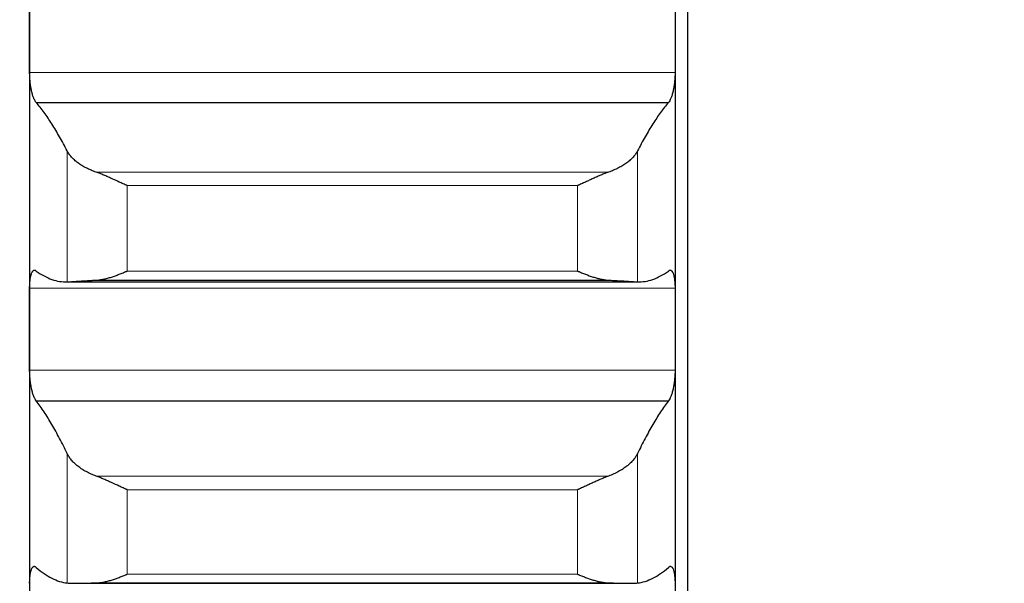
# Model space of a CAD drawing. Header units: inches. Extents: x 0 to 20790, y -12 to 14700.
# Tile 356 of 436: x 14114 to 14194, y 9782 to 9828. Entities that reach past the tile are written whole.
import ezdxf

# ---------------------------------------------------------------- set-up
doc = ezdxf.new("R2010")
doc.units = ezdxf.units.IN
doc.layers.add('1', color=7, linetype='Continuous', true_color=0xffffff)
doc.layers.add('254', color=7, linetype='Continuous', true_color=0xffffff)
doc.styles.add('latin_extended', font='simplex.shx')
doc.dimstyles.get("Standard").update_dxf_attribs({"dimtxt": 0.18, "dimasz": 0.18, "dimexe": 0.18, "dimexo": 0.0625, "dimgap": 0.09, "dimtad": 0, "dimtih": 1, "dimtoh": 1, "dimdec": 4, "dimzin": 0, "dimdsep": 46, "dimtxsty": 'Standard', "dimcen": 0.09, "dimadec": 0, "dimazin": 0, "dimtfac": 1, "dimtdec": 4, "dimtofl": 0, "dimtmove": 0, "dimatfit": 3, "dimfxl": 1, "dimtolj": 1, "dimtzin": 0, "dimarcsym": 0})

# ---------------------------------------------------------------- blocks, each defined once
blk = doc.blocks.new('_U5')
at = {"layer": '254', "color": 3, "linetype": 'Continuous', "lineweight": 13, "transparency": 16777216}
for p, q in [((14167.097, 9939.463), (14167.097, 8111.817)), ((14417.097, 9439.463), (14417.097, 8111.817)), ((14167.097, 8146.817), (13002.826, 8146.817)), ((14044.597, 8146.817), (13922.097, 8146.817)), ((14417.097, 8146.817), (14167.097, 8146.817)), ((14539.597, 8146.817), (14662.097, 8146.817))]:
    blk.add_line(p, q, dxfattribs=at)
at = {"layer": '254', "color": 3, "transparency": 16777216}
for points in [[(14044.597, 8126.4), (14044.597, 8167.233), (14167.097, 8146.817)], [(14539.597, 8167.233), (14539.597, 8126.4), (14417.097, 8146.817)]]:
    blk.add_solid(points, dxfattribs=at)
at = {"layer": 'Defpoints', "color": 0, "transparency": 16777216}
for p in [(14167.097, 9974.463), (14417.097, 9474.463), (14167.097, 8146.817)]:
    blk.add_point(p, dxfattribs=at)
at = {"layer": '254', "color": 2, "lineweight": 13, "transparency": 16777216, "insert": (13064.076, 8330.567), "char_height": 122.5, "attachment_point": 1, "style": 'latin_extended'}
blk.add_mtext('\\A1;250', dxfattribs=at)
blk = doc.blocks.new('_U6')
at = {"layer": '254', "color": 3, "linetype": 'Continuous', "lineweight": 13, "transparency": 16777216}
for p, q in [((14007.097, 9939.463), (14007.097, 8391.817)), ((14167.095, 9649.526), (14167.095, 8391.817)), ((14007.097, 8426.817), (12939.597, 8426.817)), ((13884.597, 8426.817), (13762.097, 8426.817)), ((14167.095, 8426.817), (14007.097, 8426.817)), ((14289.595, 8426.817), (14412.095, 8426.817))]:
    blk.add_line(p, q, dxfattribs=at)
at = {"layer": '254', "color": 3, "transparency": 16777216}
for points in [[(13884.597, 8406.4), (13884.597, 8447.233), (14007.097, 8426.817)], [(14289.595, 8447.233), (14289.595, 8406.4), (14167.095, 8426.817)]]:
    blk.add_solid(points, dxfattribs=at)
at = {"layer": 'Defpoints', "color": 0, "transparency": 16777216}
for p in [(14007.097, 9974.463), (14167.095, 9684.526), (14007.097, 8426.817)]:
    blk.add_point(p, dxfattribs=at)
at = {"layer": '254', "color": 2, "lineweight": 13, "transparency": 16777216, "insert": (13000.847, 8814.733), "char_height": 122.5, "attachment_point": 1, "style": 'latin_extended'}
blk.add_mtext('\\A1;\\C2;Flywheel\\P\\C2;90-240', dxfattribs=at)
blk = doc.blocks.new('_U7')
at = {"layer": '254', "color": 3, "linetype": 'Continuous', "lineweight": 13, "transparency": 16777216}
for p, q in [((13904.097, 12440.963), (13904.097, 12953.963)), ((14417.097, 9634.463), (14417.097, 12953.963)), ((14026.597, 12918.963), (14294.597, 12918.963))]:
    blk.add_line(p, q, dxfattribs=at)
at = {"layer": '254', "color": 3, "transparency": 16777216}
for points in [[(14026.597, 12939.38), (14026.597, 12898.546), (13904.097, 12918.963)], [(14294.597, 12898.546), (14294.597, 12939.38), (14417.097, 12918.963)]]:
    blk.add_solid(points, dxfattribs=at)
at = {"layer": 'Defpoints', "color": 0, "transparency": 16777216}
for p in [(14417.097, 12918.963), (13904.097, 12405.963), (14417.097, 9599.463)]:
    blk.add_point(p, dxfattribs=at)
at = {"layer": '254', "color": 2, "lineweight": 13, "transparency": 16777216, "insert": (13984.304, 13102.713), "char_height": 122.5, "attachment_point": 1, "style": 'latin_extended'}
blk.add_mtext('\\A1;513', dxfattribs=at)

msp = doc.modelspace()

# ---------------------------------------------------------------- linework, layer by layer
at = {"layer": '1', "color": 2, "linetype": 'Continuous', "lineweight": 25}
for p, q in [((14168.097, 10224.463), (14168.097, 9724.463)), ((14115.097, 9851.028), (14115.097, 9826.776)), ((14167.097, 9851.028), (14167.097, 9826.776)), ((14115.097, 9826.776), (14115.097, 9802.762)), ((14167.097, 9826.776), (14167.097, 9802.762)), ((14115.635, 9821.024), (14166.56, 9821.024)), ((14118.014, 9806.564), (14164.181, 9806.564)), ((14120.466, 9806.705), (14161.729, 9806.705)), ((14115.097, 9802.762), (14115.097, 9779.022)), ((14167.097, 9802.762), (14167.097, 9779.022)), ((14115.635, 9796.989), (14166.56, 9796.989)), ((14118.767, 9782.288), (14163.384, 9782.288)), ((14120.466, 9782.321), (14161.729, 9782.321))]:
    msp.add_line(p, q, dxfattribs=at)
at = {"layer": '1', "color": 110, "linetype": 'Continuous', "lineweight": 13}
for p, q in [((14115.1, 9823.438), (14167.095, 9823.438)), ((14118.123, 9817.11), (14118.123, 9806.566)), ((14164.071, 9817.11), (14164.071, 9806.566)), ((14120.466, 9815.402), (14161.729, 9815.402)), ((14122.953, 9814.324), (14122.953, 9807.439)), ((14122.953, 9814.324), (14159.241, 9814.324)), ((14159.241, 9814.324), (14159.241, 9807.439)), ((14122.953, 9807.439), (14159.241, 9807.439)), ((14115.1, 9806.064), (14167.095, 9806.064)), ((14115.1, 9799.459), (14167.095, 9799.459)), ((14118.123, 9792.734), (14118.123, 9782.311)), ((14164.071, 9792.734), (14164.071, 9782.311)), ((14120.466, 9790.92), (14161.729, 9790.92)), ((14122.953, 9789.826), (14159.241, 9789.826)), ((14122.953, 9789.826), (14122.953, 9783.02)), ((14159.241, 9789.826), (14159.241, 9783.02)), ((14122.953, 9783.02), (14159.241, 9783.02))]:
    msp.add_line(p, q, dxfattribs=at)
at = {"layer": '1', "color": 2, "linetype": 'Continuous', "lineweight": 25}
for points in [[(14115.097, 9826.776), (14115.097, 9827.889), (14115.098, 9829.002), (14115.1, 9830.115)], [(14167.095, 9830.115), (14167.096, 9829.002), (14167.097, 9827.889), (14167.097, 9826.776)], [(14115.1, 9823.438), (14115.098, 9824.551), (14115.097, 9825.664), (14115.097, 9826.776)], [(14167.097, 9826.776), (14167.097, 9825.664), (14167.096, 9824.551), (14167.095, 9823.438)], [(14118.123, 9817.11), (14117.92, 9817.51), (14117.51, 9818.272), (14116.891, 9819.305), (14116.266, 9820.228), (14115.846, 9820.771), (14115.635, 9821.024)], [(14166.56, 9821.024), (14166.349, 9820.771), (14165.929, 9820.228), (14165.304, 9819.305), (14164.684, 9818.272), (14164.275, 9817.51), (14164.071, 9817.11)], [(14115.635, 9807.438), (14115.846, 9807.286), (14116.266, 9807.021), (14116.891, 9806.744), (14117.51, 9806.585), (14117.92, 9806.559), (14118.123, 9806.566)], [(14164.071, 9806.566), (14164.275, 9806.559), (14164.684, 9806.585), (14165.304, 9806.744), (14165.929, 9807.021), (14166.349, 9807.286), (14166.56, 9807.438)], [(14115.097, 9802.762), (14115.097, 9803.862), (14115.098, 9804.963), (14115.1, 9806.064)], [(14167.095, 9806.064), (14167.096, 9804.963), (14167.097, 9803.862), (14167.097, 9802.762)], [(14115.1, 9799.459), (14115.098, 9800.56), (14115.097, 9801.661), (14115.097, 9802.762)], [(14167.097, 9802.762), (14167.097, 9801.661), (14167.096, 9800.56), (14167.095, 9799.459)], [(14118.123, 9792.734), (14117.92, 9793.161), (14117.51, 9793.977), (14116.891, 9795.094), (14116.266, 9796.104), (14115.846, 9796.706), (14115.635, 9796.989)], [(14166.56, 9796.989), (14166.349, 9796.706), (14165.929, 9796.104), (14165.304, 9795.094), (14164.684, 9793.977), (14164.275, 9793.161), (14164.071, 9792.734)], [(14115.635, 9783.558), (14115.846, 9783.375), (14116.266, 9783.049), (14116.891, 9782.678), (14117.51, 9782.425), (14117.92, 9782.335), (14118.123, 9782.311)], [(14164.071, 9782.311), (14164.275, 9782.335), (14164.684, 9782.425), (14165.304, 9782.678), (14165.929, 9783.049), (14166.349, 9783.375), (14166.56, 9783.558)]]:
    msp.add_open_spline(points, degree=3, dxfattribs=at)
for points, knots in [([(14115.635, 9821.024), (14115.6, 9821.056), (14115.566, 9821.099), (14115.516, 9821.181), (14115.499, 9821.211), (14115.475, 9821.26), (14115.466, 9821.277), (14115.45, 9821.313), (14115.442, 9821.331), (14115.402, 9821.427), (14115.371, 9821.512), (14115.328, 9821.654), (14115.314, 9821.704), (14115.293, 9821.782), (14115.287, 9821.808), (14115.274, 9821.862), (14115.267, 9821.89), (14115.236, 9822.028), (14115.214, 9822.145), (14115.189, 9822.298), (14115.184, 9822.329), (14115.175, 9822.392), (14115.17, 9822.424), (14115.158, 9822.52), (14115.15, 9822.584), (14115.129, 9822.779), (14115.118, 9822.91), (14115.109, 9823.076), (14115.108, 9823.109), (14115.105, 9823.176), (14115.104, 9823.209), (14115.101, 9823.308), (14115.1, 9823.373), (14115.1, 9823.438)], [0, 0, 0, 0, 0.125, 0.125, 0.1875, 0.1875, 0.21875, 0.21875, 0.25, 0.25, 0.375, 0.375, 0.4375, 0.4375, 0.46875, 0.46875, 0.5, 0.5, 0.625, 0.625, 0.65625, 0.65625, 0.6875, 0.6875, 0.75, 0.75, 0.875, 0.875, 0.90625, 0.90625, 0.9375, 0.9375, 1, 1, 1, 1]), ([(14167.095, 9823.438), (14167.095, 9823.373), (14167.093, 9823.243), (14167.084, 9823.046), (14167.076, 9822.914), (14167.068, 9822.815), (14167.065, 9822.782), (14167.059, 9822.716), (14167.055, 9822.683), (14167.038, 9822.521), (14167.021, 9822.394), (14166.996, 9822.24), (14166.991, 9822.21), (14166.983, 9822.164), (14166.98, 9822.149), (14166.975, 9822.119), (14166.961, 9822.045), (14166.934, 9821.917), (14166.908, 9821.81), (14166.881, 9821.707), (14166.867, 9821.657), (14166.823, 9821.513), (14166.793, 9821.427), (14166.745, 9821.314), (14166.729, 9821.278), (14166.704, 9821.229), (14166.696, 9821.213), (14166.679, 9821.182), (14166.671, 9821.168), (14166.628, 9821.099), (14166.594, 9821.056), (14166.56, 9821.024)], [0, 0, 0, 0, 0.0625, 0.125, 0.1875, 0.1875, 0.21875, 0.21875, 0.25, 0.25, 0.375, 0.375, 0.40625, 0.40625, 0.421875, 0.421875, 0.4375, 0.5, 0.5625, 0.5625, 0.625, 0.625, 0.75, 0.75, 0.8125, 0.8125, 0.84375, 0.84375, 0.875, 0.875, 1, 1, 1, 1]), ([(14120.466, 9815.402), (14120.32, 9815.452), (14120.18, 9815.506), (14119.911, 9815.62), (14119.653, 9815.74), (14119.417, 9815.872), (14119.276, 9815.959), (14119.249, 9815.976), (14119.194, 9816.011), (14119.167, 9816.029), (14119.086, 9816.083), (14119.035, 9816.12), (14118.885, 9816.23), (14118.792, 9816.306), (14118.621, 9816.459), (14118.542, 9816.538), (14118.434, 9816.658), (14118.399, 9816.698), (14118.35, 9816.759), (14118.335, 9816.779), (14118.304, 9816.82), (14118.289, 9816.841), (14118.216, 9816.944), (14118.166, 9817.027), (14118.123, 9817.11)], [0, 0, 0, 0, 0.125, 0.125, 0.25, 0.375, 0.375, 0.40625, 0.40625, 0.4375, 0.4375, 0.5, 0.5, 0.625, 0.625, 0.75, 0.75, 0.8125, 0.8125, 0.84375, 0.84375, 0.875, 0.875, 1, 1, 1, 1]), ([(14164.071, 9817.11), (14164.029, 9817.027), (14163.929, 9816.863), (14163.8, 9816.701), (14163.692, 9816.581), (14163.654, 9816.541), (14163.594, 9816.482), (14163.574, 9816.462), (14163.532, 9816.422), (14163.511, 9816.403), (14163.402, 9816.306), (14163.216, 9816.155), (14163.005, 9816.012), (14162.781, 9815.874), (14162.663, 9815.808), (14162.507, 9815.728), (14162.475, 9815.712), (14162.411, 9815.681), (14162.379, 9815.665), (14162.281, 9815.62), (14162.214, 9815.59), (14162.012, 9815.505), (14161.873, 9815.452), (14161.729, 9815.402)], [0, 0, 0, 0, 0.125, 0.25, 0.25, 0.3125, 0.3125, 0.34375, 0.34375, 0.375, 0.375, 0.5, 0.625, 0.625, 0.75, 0.75, 0.78125, 0.78125, 0.8125, 0.8125, 0.875, 0.875, 1, 1, 1, 1]), ([(14122.953, 9814.324), (14122.95, 9814.325), (14122.947, 9814.327), (14122.94, 9814.33), (14122.937, 9814.331), (14122.927, 9814.335), (14122.907, 9814.344), (14122.86, 9814.364), (14122.768, 9814.405), (14122.689, 9814.44), (14122.531, 9814.511), (14122.426, 9814.558), (14122.112, 9814.701), (14121.904, 9814.796), (14121.593, 9814.938), (14121.489, 9814.984), (14121.334, 9815.053), (14121.282, 9815.076), (14121.178, 9815.121), (14121.126, 9815.143), (14120.971, 9815.209), (14120.869, 9815.251), (14120.666, 9815.331), (14120.566, 9815.368), (14120.466, 9815.402)], [0, 0, 0, 0, 0.003906, 0.003906, 0.007813, 0.007813, 0.015625, 0.03125, 0.0625, 0.125, 0.125, 0.25, 0.25, 0.5, 0.5, 0.625, 0.625, 0.6875, 0.6875, 0.75, 0.75, 0.875, 0.875, 1, 1, 1, 1]), ([(14161.729, 9815.402), (14161.629, 9815.368), (14161.529, 9815.331), (14161.328, 9815.252), (14161.226, 9815.21), (14161.023, 9815.124), (14160.92, 9815.079), (14160.713, 9814.988), (14160.609, 9814.941), (14160.399, 9814.846), (14160.294, 9814.798), (14160.085, 9814.702), (14159.98, 9814.654), (14159.769, 9814.558), (14159.664, 9814.511), (14159.506, 9814.44), (14159.427, 9814.405), (14159.334, 9814.364), (14159.288, 9814.344), (14159.268, 9814.335), (14159.255, 9814.33), (14159.248, 9814.327), (14159.241, 9814.324)], [0, 0, 0, 0, 0.125, 0.125, 0.25, 0.25, 0.375, 0.375, 0.5, 0.5, 0.625, 0.625, 0.75, 0.75, 0.875, 0.875, 0.9375, 0.96875, 0.984375, 0.992188, 0.992188, 1, 1, 1, 1]), ([(14115.1, 9806.064), (14115.1, 9806.129), (14115.102, 9806.254), (14115.11, 9806.434), (14115.119, 9806.548), (14115.127, 9806.631), (14115.13, 9806.658), (14115.136, 9806.712), (14115.139, 9806.738), (14115.157, 9806.867), (14115.173, 9806.96), (14115.198, 9807.065), (14115.203, 9807.086), (14115.211, 9807.116), (14115.214, 9807.125), (14115.22, 9807.145), (14115.234, 9807.192), (14115.26, 9807.268), (14115.286, 9807.325), (14115.313, 9807.375), (14115.327, 9807.398), (14115.371, 9807.457), (14115.402, 9807.484), (14115.449, 9807.506), (14115.465, 9807.51), (14115.49, 9807.512), (14115.499, 9807.511), (14115.515, 9807.509), (14115.524, 9807.508), (14115.566, 9807.495), (14115.6, 9807.473), (14115.635, 9807.438)], [0, 0, 0, 0, 0.0625, 0.125, 0.1875, 0.1875, 0.21875, 0.21875, 0.25, 0.25, 0.375, 0.375, 0.40625, 0.40625, 0.421875, 0.421875, 0.4375, 0.5, 0.5625, 0.5625, 0.625, 0.625, 0.75, 0.75, 0.8125, 0.8125, 0.84375, 0.84375, 0.875, 0.875, 1, 1, 1, 1]), ([(14120.466, 9806.705), (14120.565, 9806.709), (14120.666, 9806.719), (14120.867, 9806.748), (14120.968, 9806.766), (14121.172, 9806.809), (14121.275, 9806.834), (14121.481, 9806.89), (14121.585, 9806.921), (14121.795, 9806.988), (14121.9, 9807.024), (14122.11, 9807.098), (14122.215, 9807.138), (14122.425, 9807.219), (14122.53, 9807.261), (14122.689, 9807.327), (14122.768, 9807.36), (14122.86, 9807.399), (14122.907, 9807.419), (14122.927, 9807.428), (14122.94, 9807.433), (14122.947, 9807.436), (14122.953, 9807.439)], [0, 0, 0, 0, 0.125, 0.125, 0.25, 0.25, 0.375, 0.375, 0.5, 0.5, 0.625, 0.625, 0.75, 0.75, 0.875, 0.875, 0.9375, 0.96875, 0.984375, 0.992188, 0.992188, 1, 1, 1, 1]), ([(14159.241, 9807.439), (14159.245, 9807.438), (14159.248, 9807.436), (14159.254, 9807.433), (14159.258, 9807.432), (14159.268, 9807.428), (14159.288, 9807.419), (14159.334, 9807.399), (14159.427, 9807.36), (14159.506, 9807.327), (14159.664, 9807.261), (14159.769, 9807.219), (14160.083, 9807.098), (14160.291, 9807.023), (14160.602, 9806.923), (14160.705, 9806.893), (14160.861, 9806.85), (14160.913, 9806.837), (14161.016, 9806.811), (14161.068, 9806.8), (14161.223, 9806.766), (14161.325, 9806.748), (14161.528, 9806.719), (14161.629, 9806.709), (14161.729, 9806.705)], [0, 0, 0, 0, 0.003906, 0.003906, 0.007813, 0.007813, 0.015625, 0.03125, 0.0625, 0.125, 0.125, 0.25, 0.25, 0.5, 0.5, 0.625, 0.625, 0.6875, 0.6875, 0.75, 0.75, 0.875, 0.875, 1, 1, 1, 1]), ([(14166.56, 9807.438), (14166.594, 9807.473), (14166.628, 9807.495), (14166.679, 9807.51), (14166.695, 9807.512), (14166.72, 9807.511), (14166.728, 9807.509), (14166.745, 9807.505), (14166.753, 9807.502), (14166.793, 9807.484), (14166.823, 9807.457), (14166.867, 9807.399), (14166.881, 9807.377), (14166.901, 9807.338), (14166.908, 9807.325), (14166.921, 9807.296), (14166.927, 9807.281), (14166.958, 9807.204), (14166.981, 9807.131), (14167.006, 9807.026), (14167.01, 9807.004), (14167.02, 9806.959), (14167.024, 9806.936), (14167.037, 9806.866), (14167.045, 9806.816), (14167.065, 9806.663), (14167.076, 9806.553), (14167.085, 9806.406), (14167.087, 9806.376), (14167.09, 9806.315), (14167.091, 9806.284), (14167.094, 9806.192), (14167.095, 9806.129), (14167.095, 9806.064)], [0, 0, 0, 0, 0.125, 0.125, 0.1875, 0.1875, 0.21875, 0.21875, 0.25, 0.25, 0.375, 0.375, 0.4375, 0.4375, 0.46875, 0.46875, 0.5, 0.5, 0.625, 0.625, 0.65625, 0.65625, 0.6875, 0.6875, 0.75, 0.75, 0.875, 0.875, 0.90625, 0.90625, 0.9375, 0.9375, 1, 1, 1, 1]), ([(14118.123, 9806.566), (14118.166, 9806.568), (14118.216, 9806.57), (14118.331, 9806.576), (14118.46, 9806.584), (14118.617, 9806.594), (14118.747, 9806.603), (14118.792, 9806.606), (14118.862, 9806.61), (14118.886, 9806.612), (14118.934, 9806.615), (14118.959, 9806.617), (14119.084, 9806.625), (14119.295, 9806.639), (14119.53, 9806.654), (14119.777, 9806.668), (14119.907, 9806.676), (14120.077, 9806.685), (14120.111, 9806.687), (14120.18, 9806.69), (14120.285, 9806.696), (14120.393, 9806.701), (14120.466, 9806.705)], [0, 0, 0, 0, 0.125, 0.125, 0.25, 0.375, 0.375, 0.4375, 0.4375, 0.46875, 0.46875, 0.5, 0.5, 0.625, 0.75, 0.75, 0.875, 0.875, 0.90625, 0.90625, 0.9375, 1, 1, 1, 1]), ([(14161.729, 9806.705), (14161.875, 9806.698), (14162.015, 9806.691), (14162.283, 9806.676), (14162.541, 9806.661), (14162.777, 9806.646), (14162.918, 9806.637), (14162.946, 9806.636), (14163.001, 9806.632), (14163.028, 9806.63), (14163.108, 9806.625), (14163.16, 9806.622), (14163.309, 9806.612), (14163.402, 9806.606), (14163.574, 9806.594), (14163.653, 9806.589), (14163.761, 9806.582), (14163.795, 9806.58), (14163.844, 9806.577), (14163.86, 9806.576), (14163.891, 9806.575), (14163.906, 9806.574), (14163.978, 9806.57), (14164.028, 9806.568), (14164.071, 9806.566)], [0, 0, 0, 0, 0.125, 0.125, 0.25, 0.375, 0.375, 0.40625, 0.40625, 0.4375, 0.4375, 0.5, 0.5, 0.625, 0.625, 0.75, 0.75, 0.8125, 0.8125, 0.84375, 0.84375, 0.875, 0.875, 1, 1, 1, 1]), ([(14115.635, 9796.989), (14115.6, 9797.025), (14115.566, 9797.073), (14115.516, 9797.162), (14115.499, 9797.194), (14115.475, 9797.247), (14115.466, 9797.265), (14115.45, 9797.303), (14115.442, 9797.322), (14115.402, 9797.423), (14115.371, 9797.512), (14115.328, 9797.659), (14115.314, 9797.71), (14115.293, 9797.791), (14115.287, 9797.818), (14115.274, 9797.873), (14115.267, 9797.901), (14115.236, 9798.043), (14115.214, 9798.162), (14115.189, 9798.317), (14115.184, 9798.349), (14115.175, 9798.412), (14115.17, 9798.445), (14115.158, 9798.542), (14115.15, 9798.606), (14115.129, 9798.802), (14115.118, 9798.933), (14115.109, 9799.099), (14115.108, 9799.132), (14115.105, 9799.198), (14115.104, 9799.231), (14115.101, 9799.33), (14115.1, 9799.394), (14115.1, 9799.459)], [0, 0, 0, 0, 0.125, 0.125, 0.1875, 0.1875, 0.21875, 0.21875, 0.25, 0.25, 0.375, 0.375, 0.4375, 0.4375, 0.46875, 0.46875, 0.5, 0.5, 0.625, 0.625, 0.65625, 0.65625, 0.6875, 0.6875, 0.75, 0.75, 0.875, 0.875, 0.90625, 0.90625, 0.9375, 0.9375, 1, 1, 1, 1]), ([(14167.095, 9799.459), (14167.095, 9799.395), (14167.093, 9799.265), (14167.084, 9799.07), (14167.076, 9798.938), (14167.068, 9798.838), (14167.065, 9798.805), (14167.059, 9798.739), (14167.055, 9798.706), (14167.038, 9798.542), (14167.021, 9798.415), (14166.996, 9798.259), (14166.991, 9798.228), (14166.983, 9798.182), (14166.98, 9798.166), (14166.975, 9798.136), (14166.961, 9798.06), (14166.934, 9797.929), (14166.908, 9797.82), (14166.881, 9797.713), (14166.867, 9797.662), (14166.823, 9797.513), (14166.793, 9797.423), (14166.745, 9797.303), (14166.729, 9797.266), (14166.704, 9797.213), (14166.696, 9797.196), (14166.679, 9797.164), (14166.671, 9797.148), (14166.628, 9797.074), (14166.594, 9797.025), (14166.56, 9796.989)], [0, 0, 0, 0, 0.0625, 0.125, 0.1875, 0.1875, 0.21875, 0.21875, 0.25, 0.25, 0.375, 0.375, 0.40625, 0.40625, 0.421875, 0.421875, 0.4375, 0.5, 0.5625, 0.5625, 0.625, 0.625, 0.75, 0.75, 0.8125, 0.8125, 0.84375, 0.84375, 0.875, 0.875, 1, 1, 1, 1]), ([(14120.466, 9790.92), (14120.32, 9790.972), (14120.18, 9791.029), (14119.911, 9791.149), (14119.653, 9791.277), (14119.417, 9791.417), (14119.276, 9791.509), (14119.249, 9791.527), (14119.194, 9791.565), (14119.167, 9791.584), (14119.086, 9791.641), (14119.035, 9791.68), (14118.885, 9791.797), (14118.792, 9791.877), (14118.621, 9792.041), (14118.542, 9792.124), (14118.434, 9792.252), (14118.399, 9792.295), (14118.35, 9792.359), (14118.335, 9792.381), (14118.304, 9792.425), (14118.289, 9792.447), (14118.216, 9792.557), (14118.166, 9792.645), (14118.123, 9792.734)], [0, 0, 0, 0, 0.125, 0.125, 0.25, 0.375, 0.375, 0.40625, 0.40625, 0.4375, 0.4375, 0.5, 0.5, 0.625, 0.625, 0.75, 0.75, 0.8125, 0.8125, 0.84375, 0.84375, 0.875, 0.875, 1, 1, 1, 1]), ([(14164.071, 9792.734), (14164.028, 9792.645), (14163.978, 9792.557), (14163.864, 9792.383), (14163.735, 9792.211), (14163.577, 9792.044), (14163.448, 9791.921), (14163.403, 9791.88), (14163.332, 9791.819), (14163.309, 9791.799), (14163.26, 9791.759), (14163.236, 9791.739), (14163.111, 9791.641), (14162.899, 9791.49), (14162.664, 9791.35), (14162.417, 9791.216), (14162.288, 9791.151), (14162.118, 9791.075), (14162.083, 9791.06), (14162.014, 9791.031), (14161.909, 9790.987), (14161.802, 9790.946), (14161.729, 9790.92)], [0, 0, 0, 0, 0.125, 0.125, 0.25, 0.375, 0.375, 0.4375, 0.4375, 0.46875, 0.46875, 0.5, 0.5, 0.625, 0.75, 0.75, 0.875, 0.875, 0.90625, 0.90625, 0.9375, 1, 1, 1, 1]), ([(14122.953, 9789.826), (14122.95, 9789.827), (14122.947, 9789.829), (14122.94, 9789.831), (14122.937, 9789.833), (14122.927, 9789.837), (14122.907, 9789.846), (14122.86, 9789.866), (14122.768, 9789.906), (14122.689, 9789.941), (14122.531, 9790.011), (14122.426, 9790.059), (14122.112, 9790.201), (14121.904, 9790.298), (14121.593, 9790.441), (14121.489, 9790.488), (14121.334, 9790.558), (14121.282, 9790.581), (14121.178, 9790.628), (14121.126, 9790.651), (14120.971, 9790.718), (14120.869, 9790.761), (14120.666, 9790.844), (14120.566, 9790.883), (14120.466, 9790.92)], [0, 0, 0, 0, 0.003906, 0.003906, 0.007812, 0.007812, 0.015625, 0.03125, 0.0625, 0.125, 0.125, 0.25, 0.25, 0.5, 0.5, 0.625, 0.625, 0.6875, 0.6875, 0.75, 0.75, 0.875, 0.875, 1, 1, 1, 1]), ([(14161.729, 9790.92), (14161.629, 9790.883), (14161.529, 9790.844), (14161.328, 9790.762), (14161.226, 9790.719), (14161.023, 9790.631), (14160.92, 9790.585), (14160.713, 9790.492), (14160.609, 9790.444), (14160.399, 9790.347), (14160.294, 9790.299), (14160.085, 9790.203), (14159.98, 9790.154), (14159.769, 9790.059), (14159.664, 9790.011), (14159.506, 9789.941), (14159.427, 9789.906), (14159.334, 9789.866), (14159.288, 9789.846), (14159.268, 9789.837), (14159.255, 9789.832), (14159.248, 9789.829), (14159.241, 9789.826)], [0, 0, 0, 0, 0.125, 0.125, 0.25, 0.25, 0.375, 0.375, 0.5, 0.5, 0.625, 0.625, 0.75, 0.75, 0.875, 0.875, 0.9375, 0.96875, 0.984375, 0.992187, 0.992187, 1, 1, 1, 1]), ([(14115.1, 9782.284), (14115.1, 9782.347), (14115.102, 9782.471), (14115.11, 9782.647), (14115.119, 9782.758), (14115.127, 9782.839), (14115.13, 9782.866), (14115.136, 9782.918), (14115.139, 9782.944), (14115.157, 9783.068), (14115.173, 9783.157), (14115.198, 9783.257), (14115.203, 9783.277), (14115.211, 9783.305), (14115.214, 9783.314), (14115.22, 9783.332), (14115.234, 9783.377), (14115.26, 9783.448), (14115.286, 9783.5), (14115.313, 9783.546), (14115.327, 9783.566), (14115.371, 9783.618), (14115.402, 9783.639), (14115.449, 9783.654), (14115.465, 9783.655), (14115.49, 9783.653), (14115.499, 9783.652), (14115.515, 9783.647), (14115.524, 9783.644), (14115.566, 9783.625), (14115.6, 9783.598), (14115.635, 9783.558)], [0, 0, 0, 0, 0.0625, 0.125, 0.1875, 0.1875, 0.21875, 0.21875, 0.25, 0.25, 0.375, 0.375, 0.40625, 0.40625, 0.421875, 0.421875, 0.4375, 0.5, 0.5625, 0.5625, 0.625, 0.625, 0.75, 0.75, 0.8125, 0.8125, 0.84375, 0.84375, 0.875, 0.875, 1, 1, 1, 1]), ([(14166.56, 9783.558), (14166.594, 9783.598), (14166.628, 9783.625), (14166.679, 9783.648), (14166.695, 9783.652), (14166.72, 9783.655), (14166.728, 9783.655), (14166.745, 9783.653), (14166.753, 9783.651), (14166.793, 9783.64), (14166.823, 9783.618), (14166.867, 9783.567), (14166.881, 9783.547), (14166.901, 9783.513), (14166.908, 9783.5), (14166.921, 9783.474), (14166.927, 9783.46), (14166.958, 9783.388), (14166.981, 9783.319), (14167.006, 9783.22), (14167.01, 9783.199), (14167.02, 9783.156), (14167.024, 9783.134), (14167.037, 9783.066), (14167.045, 9783.019), (14167.065, 9782.871), (14167.076, 9782.764), (14167.085, 9782.62), (14167.087, 9782.59), (14167.09, 9782.531), (14167.091, 9782.501), (14167.094, 9782.409), (14167.095, 9782.347), (14167.095, 9782.284)], [0, 0, 0, 0, 0.125, 0.125, 0.1875, 0.1875, 0.21875, 0.21875, 0.25, 0.25, 0.375, 0.375, 0.4375, 0.4375, 0.46875, 0.46875, 0.5, 0.5, 0.625, 0.625, 0.65625, 0.65625, 0.6875, 0.6875, 0.75, 0.75, 0.875, 0.875, 0.90625, 0.90625, 0.9375, 0.9375, 1, 1, 1, 1]), ([(14120.466, 9782.321), (14120.565, 9782.324), (14120.666, 9782.331), (14120.867, 9782.355), (14120.968, 9782.371), (14121.172, 9782.411), (14121.275, 9782.434), (14121.481, 9782.487), (14121.585, 9782.516), (14121.795, 9782.58), (14121.9, 9782.614), (14122.11, 9782.686), (14122.215, 9782.724), (14122.425, 9782.804), (14122.53, 9782.845), (14122.689, 9782.909), (14122.768, 9782.942), (14122.86, 9782.98), (14122.907, 9783), (14122.927, 9783.008), (14122.94, 9783.014), (14122.947, 9783.017), (14122.953, 9783.02)], [0, 0, 0, 0, 0.125, 0.125, 0.25, 0.25, 0.375, 0.375, 0.5, 0.5, 0.625, 0.625, 0.75, 0.75, 0.875, 0.875, 0.9375, 0.96875, 0.984375, 0.992188, 0.992188, 1, 1, 1, 1]), ([(14159.241, 9783.02), (14159.245, 9783.018), (14159.248, 9783.017), (14159.254, 9783.014), (14159.258, 9783.013), (14159.268, 9783.008), (14159.288, 9783), (14159.334, 9782.98), (14159.427, 9782.942), (14159.506, 9782.909), (14159.664, 9782.845), (14159.769, 9782.804), (14160.083, 9782.685), (14160.291, 9782.613), (14160.602, 9782.518), (14160.705, 9782.489), (14160.861, 9782.449), (14160.913, 9782.437), (14161.016, 9782.413), (14161.068, 9782.402), (14161.223, 9782.372), (14161.325, 9782.356), (14161.528, 9782.331), (14161.629, 9782.324), (14161.729, 9782.321)], [0, 0, 0, 0, 0.003906, 0.003906, 0.007813, 0.007813, 0.015625, 0.03125, 0.0625, 0.125, 0.125, 0.25, 0.25, 0.5, 0.5, 0.625, 0.625, 0.6875, 0.6875, 0.75, 0.75, 0.875, 0.875, 1, 1, 1, 1]), ([(14118.123, 9782.311), (14118.166, 9782.306), (14118.216, 9782.302), (14118.331, 9782.295), (14118.46, 9782.29), (14118.617, 9782.289), (14118.747, 9782.288), (14118.792, 9782.289), (14118.862, 9782.289), (14118.886, 9782.289), (14118.934, 9782.29), (14118.959, 9782.29), (14119.084, 9782.291), (14119.295, 9782.295), (14119.53, 9782.3), (14119.777, 9782.305), (14119.907, 9782.308), (14120.077, 9782.312), (14120.111, 9782.313), (14120.18, 9782.315), (14120.285, 9782.317), (14120.393, 9782.32), (14120.466, 9782.321)], [0, 0, 0, 0, 0.125, 0.125, 0.25, 0.375, 0.375, 0.4375, 0.4375, 0.46875, 0.46875, 0.5, 0.5, 0.625, 0.75, 0.75, 0.875, 0.875, 0.90625, 0.90625, 0.9375, 1, 1, 1, 1]), ([(14161.729, 9782.321), (14161.875, 9782.318), (14162.015, 9782.315), (14162.283, 9782.308), (14162.541, 9782.302), (14162.777, 9782.297), (14162.918, 9782.294), (14162.946, 9782.294), (14163.001, 9782.293), (14163.028, 9782.293), (14163.108, 9782.291), (14163.16, 9782.291), (14163.309, 9782.289), (14163.402, 9782.288), (14163.574, 9782.289), (14163.653, 9782.289), (14163.761, 9782.292), (14163.795, 9782.293), (14163.844, 9782.295), (14163.86, 9782.295), (14163.891, 9782.297), (14163.906, 9782.297), (14163.978, 9782.302), (14164.028, 9782.306), (14164.071, 9782.311)], [0, 0, 0, 0, 0.125, 0.125, 0.25, 0.375, 0.375, 0.40625, 0.40625, 0.4375, 0.4375, 0.5, 0.5, 0.625, 0.625, 0.75, 0.75, 0.8125, 0.8125, 0.84375, 0.84375, 0.875, 0.875, 1, 1, 1, 1])]:
    msp.add_open_spline(points, degree=3, knots=knots, dxfattribs=at)

# ---------------------------------------------------------------- dimensions: what is measured, and where the dimension line sits
at = {"layer": '254', "color": 2, "linetype": 'Continuous', "lineweight": 13}
for base, p1, p2, picture, middle in [((14417.097, 12918.963), (13904.097, 12405.963), (14417.097, 9599.463), '_U7', (14130.138, 12918.963)), ((14167.097, 8146.817), (14417.097, 9474.463), (14167.097, 9974.463), '_U5', (13221.576, 8146.817))]:
    dim = msp.add_linear_dim(base=base, p1=p1, p2=p2, dimstyle='Standard', override={"dimscale": 35, "dimtxt": 3.5, "dimasz": 3.5, "dimexe": 1, "dimexo": 1, "dimgap": 1.75, "dimtad": 1, "dimtih": 1, "dimtoh": 0, "dimdec": 2, "dimlfac": 1, "dimzin": 8, "dimdsep": 46, "dimlunit": 2, "dimtxsty": 'latin_extended', "dimsah": 1, "dimse1": 0, "dimse2": 0, "dimsd1": 0, "dimsd2": 0, "dimclrd": 3, "dimclre": 3, "dimclrt": 2, "dimtol": 0, "dimtm": -0.1, "dimtfac": 0.714286, "dimtdec": 3, "dimtofl": 1, "dimtmove": 0, "dimtzin": 8, "dimlwd": 13, "dimlwe": 13}, dxfattribs=at)
    dim.commit()
    dim.dimension.update_dxf_attribs({"geometry": picture, "text_midpoint": middle, "dimtype": 160})
dim = msp.add_linear_dim(base=(14007.097, 8426.817), p1=(14167.095, 9684.526), p2=(14007.097, 9974.463), text='\\C2;Flywheel\\P\\C2;90-240', dimstyle='Standard', override={"dimscale": 35, "dimtxt": 3.5, "dimasz": 3.5, "dimexe": 1, "dimexo": 1, "dimgap": 1.75, "dimtad": 1, "dimtih": 1, "dimtoh": 0, "dimdec": 2, "dimlfac": 0.028571, "dimzin": 8, "dimdsep": 46, "dimlunit": 2, "dimpost": '', "dimtxsty": 'latin_extended', "dimsah": 1, "dimse1": 0, "dimse2": 0, "dimsd1": 0, "dimsd2": 0, "dimclrd": 3, "dimclre": 3, "dimclrt": 2, "dimtol": 0, "dimtm": -0.1, "dimtfac": 0.714286, "dimtdec": 3, "dimtofl": 1, "dimtmove": 0, "dimtzin": 8, "dimlwd": 13, "dimlwe": 13}, dxfattribs=at)
dim.commit()
dim.dimension.update_dxf_attribs({"geometry": '_U6', "text_midpoint": (13350.847, 8426.817), "dimtype": 160})

doc.saveas('drawing.dxf')
